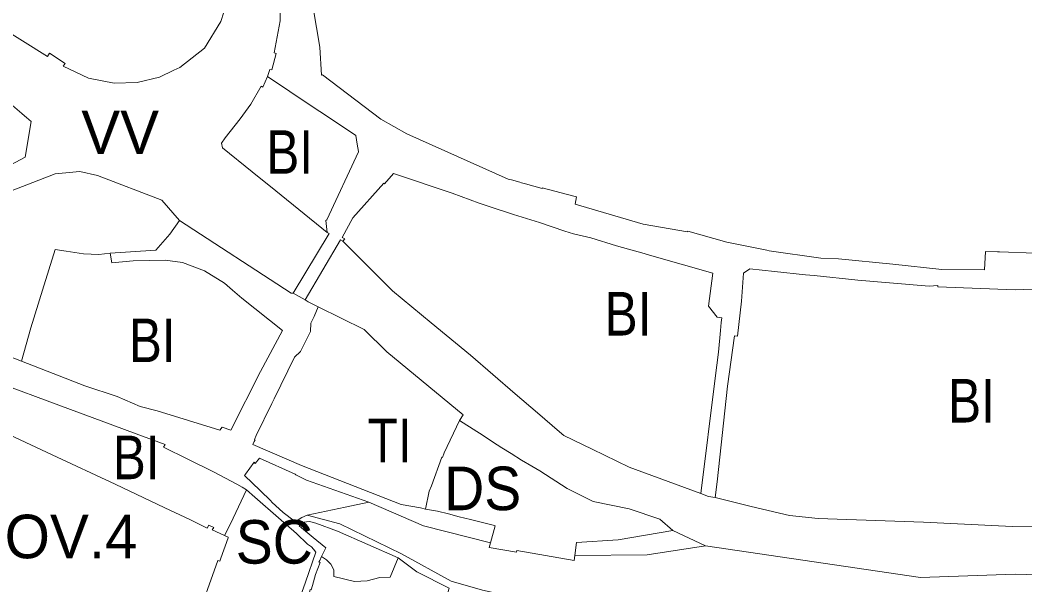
# Model space of a CAD drawing. Extents: x -650451 to -642268, y -1075216 to -1066610.
# Drawn here: x -647157.3 to -646880.7, y -1070434.3 to -1070278.7 of the extents above; entities that cross this region are included whole.
import ezdxf

# ---------------------------------------------------------------- set-up
doc = ezdxf.new("R2010")
doc.units = 0
doc.header["$LTSCALE"] = 4.8
for name, color, linetype, lineweight in [('11', 7, 'Continuous', 13), ('15', 7, 'Continuous', 13), ('17', 7, 'Continuous', 13), ('18', 7, 'Continuous', 13), ('2', 7, 'Continuous', 13), ('24', 7, 'Continuous', 13), ('30', 7, 'Continuous', 13), ('45', 7, 'Continuous', 13), ('48', 7, 'Continuous', 13)]:
    doc.layers.add(name, color=color, linetype=linetype, lineweight=lineweight)
doc.layers.add('62', color=7, linetype='Continuous')

msp = doc.modelspace()

# ---------------------------------------------------------------- linework, layer by layer
at = {"layer": '11'}
for points in [[(-647170.69, -1070388.11), (-647148.47, -1070398.43), (-647131.12, -1070406.58), (-647117.43, -1070413.03), (-647110.57, -1070416.24), (-647105.79, -1070418.65), (-647105.38, -1070417.82), (-647103.98, -1070418.49), (-647104.39, -1070419.17), (-647101, -1070420.71)], [(-647101, -1070420.71), (-647099.97, -1070421.15), (-647100.03, -1070421.31), (-647102.02, -1070426.93), (-647102.32, -1070427.77), (-647102.9, -1070427.62), (-647108.96, -1070444.81)]]:
    msp.add_lwpolyline(points, dxfattribs=at)
at = {"layer": '15'}
for points in [[(-647089.23, -1070294.23), (-647088.58, -1070292.32), (-647087.99, -1070292.48), (-647086.76, -1070287.94), (-647087.33, -1070287.79), (-647085.74, -1070278.98), (-647085.67, -1070276.36), (-647086.08, -1070270.42), (-647087.96, -1070254.11), (-647087.76, -1070248.92), (-647087.02, -1070244.68), (-647086.14, -1070241.66), (-647085.16, -1070241.9), (-647082.34, -1070235.45), (-647082.14, -1070235.04), (-647095.16, -1070228.1), (-647097.07, -1070227.08), (-647098.01, -1070229.05)], [(-647077.54, -1070269.82), (-647074.78, -1070286.16), (-647074.36, -1070293.89), (-647074.02, -1070293.81), (-647058.03, -1070306.03), (-647050.79, -1070310.08), (-647022.93, -1070322.52), (-647022.06, -1070322.76), (-647019.71, -1070323.4), (-647019.26, -1070323.53), (-647018.18, -1070323.82), (-647013.61, -1070325.08), (-647013.56, -1070324.94), (-647004.88, -1070327.21), (-647004.11, -1070327.41), (-647004.46, -1070329.4), (-646985.78, -1070334.95), (-646973.53, -1070337.09), (-646973.52, -1070336.83), (-646962.71, -1070339.87), (-646951.75, -1070342.15), (-646951.13, -1070342.27), (-646936.83, -1070344.32), (-646931.97, -1070344.46), (-646917.07, -1070345.99), (-646903.58, -1070347.44), (-646891.83, -1070347.48), (-646891.5, -1070342.43), (-646888.22, -1070342.55), (-646887.72, -1070342.57), (-646877.88, -1070342.93)], [(-647072.72, -1070337.21), (-647073.09, -1070333.91), (-647072.86, -1070333.71), (-647064.13, -1070315.05), (-647064.1, -1070314.92), (-647064.47, -1070312.9), (-647064.89, -1070310.53), (-647072.69, -1070305.26), (-647076.87, -1070302.51), (-647089.23, -1070294.23)], [(-646969.91, -1070409.14), (-646965.94, -1070377.32), (-646965.05, -1070370.23), (-646964.49, -1070364.27), (-646964.29, -1070362.04), (-646964.16, -1070360.72), (-646965.41, -1070360.58), (-646967.75, -1070357.53), (-646966.58, -1070348.48), (-646984.07, -1070343.44), (-646985.49, -1070343.05), (-646993.08, -1070340.92), (-647000.21, -1070338.68), (-647004.92, -1070337.65), (-647007.29, -1070336.87), (-647014.34, -1070334.53), (-647021.45, -1070332.25), (-647028.48, -1070329.97), (-647030.94, -1070329.17), (-647038.38, -1070326.41), (-647054.46, -1070321), (-647056.98, -1070323.84), (-647057.15, -1070323.66), (-647065.73, -1070333.17), (-647068.61, -1070338.61), (-647067.88, -1070338.96), (-647068.45, -1070339.63)], [(-647132.49, -1070342.91), (-647119.88, -1070342.1), (-647116.03, -1070337.68), (-647113.37, -1070333.96)], [(-647113.37, -1070333.96), (-647082.71, -1070353.92), (-647082.11, -1070353.97), (-647078.86, -1070355.81)], [(-647082.11, -1070353.97), (-647072.24, -1070337.5), (-647072.72, -1070337.21)], [(-647068.45, -1070339.63), (-647069.12, -1070339.27), (-647078.86, -1070355.81), (-647082.11, -1070353.97)], [(-647156.9, -1070372.69), (-647139.5, -1070379.46), (-647130.57, -1070382.45), (-647124.22, -1070385.16), (-647119.54, -1070386.4), (-647102.34, -1070391.7), (-647101.63, -1070390.83), (-647099.26, -1070391.68), (-647091.08, -1070375.52), (-647085.09, -1070364.27), (-647096.25, -1070355.36), (-647098.83, -1070353.16), (-647100.99, -1070351.16), (-647106.56, -1070347.82), (-647112.55, -1070345.53), (-647117.31, -1070344.9), (-647126.15, -1070345.04), (-647132, -1070345.56), (-647132.49, -1070342.91)], [(-647222.24, -1070348.97), (-647221.1, -1070356.34), (-647220.02, -1070356.38), (-647204.42, -1070355.47), (-647203.89, -1070355.43), (-647183.55, -1070362.35), (-647156.9, -1070372.69)], [(-646876.73, -1070352.86), (-646881.18, -1070352.95), (-646883.4, -1070353), (-646904.62, -1070352.19), (-646904.61, -1070351.87), (-646907.07, -1070352.03), (-646926.71, -1070350.38), (-646938.74, -1070349.11), (-646941.06, -1070348.87), (-646949.63, -1070348.01), (-646956.45, -1070347.28), (-646958.14, -1070348.48), (-646958.72, -1070356.13), (-646959.78, -1070365.76), (-646960.62, -1070365.71), (-646962.59, -1070379.57), (-646965.42, -1070405.95), (-646965.93, -1070410.19)], [(-647075.21, -1070357.69), (-647076.38, -1070360.33), (-647077.22, -1070362.23), (-647077.38, -1070364.46), (-647078.95, -1070367.66), (-647080.1, -1070369.99), (-647081.79, -1070371.62), (-647087.35, -1070383.02), (-647087.98, -1070384.3), (-647092.27, -1070393.14), (-647092.8, -1070394.26), (-647092.58, -1070394.38), (-647092.81, -1070394.84), (-647093.2, -1070395.61), (-647079.82, -1070401.44), (-647052.35, -1070412.19), (-647047.04, -1070413.1), (-647045.68, -1070413.42)], [(-647078.86, -1070355.81), (-647077.98, -1070356.31), (-647075.21, -1070357.69)], [(-647094.97, -1070408.13), (-647096.19, -1070407.37), (-647097.62, -1070406.58), (-647103.89, -1070403.25), (-647111.1, -1070399.66), (-647117.77, -1070396.35), (-647117.34, -1070395.66), (-647125.34, -1070392.73), (-647134.95, -1070389.15), (-647143.43, -1070386), (-647166.72, -1070377.36), (-647179.94, -1070372.43), (-647203.62, -1070364.76), (-647211.86, -1070363.44), (-647217.41, -1070363.66)], [(-647061.28, -1070411.53), (-647078.45, -1070405.49), (-647080.8, -1070404.25), (-647081.36, -1070403.95), (-647081.57, -1070403.84), (-647091.35, -1070399.37), (-647092.56, -1070400.86), (-647092.83, -1070400.52), (-647095.28, -1070403.79), (-647095.5, -1070404.2), (-647091.24, -1070408.34), (-647088.29, -1070411.18), (-647087.98, -1070411.47), (-647084.91, -1070414.32), (-647081.87, -1070416.67), (-647081.55, -1070416.92), (-647079.72, -1070415.69), (-647078.27, -1070415.07)], [(-647074.29, -1070426.5), (-647074.81, -1070427.56), (-647075.01, -1070427.99), (-647074.7, -1070428.16), (-647075.94, -1070431.43), (-647076.84, -1070434.5), (-647077.15, -1070435.7), (-647077.46, -1070435.57), (-647078.39, -1070439.33), (-647078.72, -1070439.98), (-647080.14, -1070439), (-647080.55, -1070438.64), (-647079.77, -1070436.42), (-647078.76, -1070433.56), (-647075.84, -1070425.31), (-647076.51, -1070424.44), (-647077.1, -1070423.78), (-647078.2, -1070423.04), (-647081.22, -1070420.13), (-647086.13, -1070415.86), (-647092.69, -1070410.13), (-647094.97, -1070408.13)], [(-646965.93, -1070410.19), (-646967.78, -1070409.96), (-646969.91, -1070409.14)], [(-647027.8, -1070422.73), (-647046.22, -1070418.03), (-647061.28, -1070411.53)], [(-647078.27, -1070415.07), (-647069.27, -1070417.46), (-647052.28, -1070425.72), (-647038.62, -1070433.3), (-647029.96, -1070435.73), (-647027.03, -1070436.35), (-647016.13, -1070438.11), (-646988.78, -1070439.92), (-646959.4, -1070440.06), (-646947.43, -1070442.59), (-646932.98, -1070449.44), (-646907.55, -1070449.99), (-646885.55, -1070454.3), (-646798.18, -1070457.17), (-646795.84, -1070457.11)], [(-647045.68, -1070413.42), (-647042.4, -1070414), (-647039.4, -1070414.76), (-647036.39, -1070415.52), (-647033.34, -1070416.28), (-647030.38, -1070417.03), (-647027.05, -1070417.88), (-647026.53, -1070418.01), (-647027.8, -1070422.73)], [(-647053.22, -1070426.8), (-647069.93, -1070419.52), (-647075.89, -1070417.25), (-647077.58, -1070416.88), (-647078.41, -1070416.9), (-647078.99, -1070417), (-647080.45, -1070418.06), (-647079.86, -1070418.55), (-647076.6, -1070421.22), (-647073.1, -1070424.08), (-647074, -1070425.92), (-647074.29, -1070426.5)], [(-647004.61, -1070426.22), (-647004.13, -1070422.66), (-646992.69, -1070421.92), (-646977.58, -1070419.35), (-646968.58, -1070423.58)], [(-646968.58, -1070423.58), (-646984.64, -1070426.01), (-647004.61, -1070426.22)], [(-647039.22, -1070435.22), (-647048.03, -1070430.69), (-647053.22, -1070426.8)]]:
    msp.add_lwpolyline(points, dxfattribs=at)
at = {"layer": '17'}
for points in [[(-647101, -1070420.71), (-647099.4, -1070417.47), (-647094.97, -1070408.13)], [(-647094.97, -1070408.13), (-647092.69, -1070410.13), (-647086.13, -1070415.86), (-647081.22, -1070420.13), (-647078.2, -1070423.04), (-647077.1, -1070423.78), (-647076.51, -1070424.44), (-647075.84, -1070425.31), (-647078.76, -1070433.56), (-647079.77, -1070436.42), (-647080.55, -1070438.64), (-647080.14, -1070439), (-647078.72, -1070439.98), (-647078.39, -1070439.33), (-647077.46, -1070435.57), (-647077.15, -1070435.7), (-647076.84, -1070434.5), (-647075.94, -1070431.43), (-647074.7, -1070428.16), (-647075.01, -1070427.99), (-647074.81, -1070427.56), (-647074.29, -1070426.5)], [(-647108.96, -1070444.81), (-647102.9, -1070427.62), (-647102.32, -1070427.77), (-647102.02, -1070426.93), (-647100.03, -1070421.31), (-647099.97, -1070421.15), (-647101, -1070420.71)], [(-647074.29, -1070426.5), (-647072.93, -1070427.37), (-647071.71, -1070428.63), (-647070.9, -1070430.16), (-647070.95, -1070432), (-647065.26, -1070433.38), (-647061.72, -1070433.22), (-647058.23, -1070432.25), (-647055.45, -1070432.17), (-647053.22, -1070426.8)], [(-647053.22, -1070426.8), (-647048.03, -1070430.69), (-647039.22, -1070435.22), (-647040.14, -1070438.54)]]:
    msp.add_lwpolyline(points, dxfattribs=at)
at = {"layer": '18'}
msp.add_lwpolyline([(-647101.23, -1070276.56), (-647102.03, -1070279.13), (-647106.52, -1070286.43), (-647113.33, -1070291.76), (-647114.95, -1070292.53), (-647118.92, -1070294.43), (-647125.05, -1070295.89), (-647131.39, -1070296.09), (-647138.45, -1070294.73), (-647145.41, -1070291.41), (-647144.9, -1070290.65), (-647149.18, -1070287.89), (-647149.71, -1070288.72), (-647162.8, -1070280.61)], dxfattribs=at)
at = {"layer": '2'}
for points in [[(-646877.88, -1070342.93), (-646887.72, -1070342.57), (-646888.22, -1070342.55), (-646891.5, -1070342.43), (-646891.83, -1070347.48), (-646903.58, -1070347.44), (-646917.07, -1070345.99), (-646931.97, -1070344.46), (-646936.83, -1070344.32), (-646951.13, -1070342.27), (-646951.75, -1070342.15), (-646962.71, -1070339.87), (-646973.52, -1070336.83), (-646973.53, -1070337.09), (-646985.78, -1070334.95), (-647004.46, -1070329.4), (-647004.11, -1070327.41), (-647004.88, -1070327.21), (-647013.56, -1070324.94), (-647013.61, -1070325.08), (-647018.18, -1070323.82), (-647019.26, -1070323.53), (-647019.71, -1070323.4), (-647022.06, -1070322.76), (-647022.93, -1070322.52), (-647050.79, -1070310.08), (-647058.03, -1070306.03), (-647074.02, -1070293.81), (-647074.36, -1070293.89), (-647074.78, -1070286.16), (-647077.54, -1070269.82)], [(-647072.72, -1070337.21), (-647086.89, -1070325.79), (-647093.42, -1070320.51), (-647101.57, -1070313.94), (-647101.85, -1070312.63), (-647100.87, -1070311.13), (-647096.71, -1070305.97), (-647093.79, -1070301.88), (-647090.95, -1070296.93), (-647090.45, -1070297.18), (-647089.23, -1070294.23)], [(-647089.23, -1070294.23), (-647076.87, -1070302.51), (-647072.69, -1070305.26), (-647064.89, -1070310.53), (-647064.47, -1070312.9), (-647064.1, -1070314.92), (-647064.13, -1070315.05), (-647072.86, -1070333.71), (-647073.09, -1070333.91), (-647072.72, -1070337.21)], [(-647068.45, -1070339.63), (-647067.88, -1070338.96), (-647068.61, -1070338.61), (-647065.73, -1070333.17), (-647057.15, -1070323.66), (-647056.98, -1070323.84), (-647054.46, -1070321), (-647038.38, -1070326.41), (-647030.94, -1070329.17), (-647028.48, -1070329.97), (-647021.45, -1070332.25), (-647014.34, -1070334.53), (-647007.29, -1070336.87), (-647004.92, -1070337.65), (-647000.21, -1070338.68), (-646993.08, -1070340.92), (-646985.49, -1070343.05), (-646984.07, -1070343.44), (-646966.58, -1070348.48), (-646967.75, -1070357.53), (-646965.41, -1070360.58), (-646964.16, -1070360.72), (-646964.29, -1070362.04), (-646964.49, -1070364.27), (-646965.05, -1070370.23), (-646965.94, -1070377.32), (-646969.91, -1070409.14)], [(-646969.91, -1070409.14), (-646989.61, -1070401.88), (-646999.81, -1070396.94), (-647007.6, -1070393.17), (-647008.76, -1070392.17), (-647014.84, -1070386.9), (-647020.98, -1070381.63), (-647027.13, -1070376.32), (-647033.31, -1070370.98), (-647044.12, -1070362.09), (-647054.78, -1070353.33), (-647068.45, -1070339.63)], [(-647156.9, -1070372.69), (-647154.31, -1070363.46), (-647151.09, -1070353.15), (-647147.6, -1070341.95), (-647144.57, -1070342.42), (-647139.84, -1070343.16), (-647135.62, -1070343.32), (-647132.49, -1070342.91)], [(-647132.49, -1070342.91), (-647132, -1070345.56), (-647126.15, -1070345.04), (-647117.31, -1070344.9), (-647112.55, -1070345.53), (-647106.56, -1070347.82), (-647100.99, -1070351.16), (-647098.83, -1070353.16), (-647096.25, -1070355.36), (-647085.09, -1070364.27), (-647091.08, -1070375.52), (-647099.26, -1070391.68), (-647101.63, -1070390.83), (-647102.34, -1070391.7), (-647119.54, -1070386.4), (-647124.22, -1070385.16), (-647130.57, -1070382.45), (-647139.5, -1070379.46), (-647156.9, -1070372.69)], [(-646965.93, -1070410.19), (-646965.42, -1070405.95), (-646962.59, -1070379.57), (-646960.62, -1070365.71), (-646959.78, -1070365.76), (-646958.72, -1070356.13), (-646958.14, -1070348.48), (-646956.45, -1070347.28), (-646949.63, -1070348.01), (-646941.06, -1070348.87), (-646938.74, -1070349.11), (-646926.71, -1070350.38), (-646907.07, -1070352.03), (-646904.61, -1070351.87), (-646904.62, -1070352.19), (-646883.4, -1070353), (-646881.18, -1070352.95), (-646876.73, -1070352.86)], [(-647217.41, -1070363.66), (-647211.86, -1070363.44), (-647203.62, -1070364.76), (-647179.94, -1070372.43), (-647166.72, -1070377.36), (-647143.43, -1070386), (-647134.95, -1070389.15), (-647125.34, -1070392.73), (-647117.34, -1070395.66), (-647117.77, -1070396.35), (-647111.1, -1070399.66), (-647103.89, -1070403.25), (-647097.62, -1070406.58), (-647096.19, -1070407.37), (-647094.97, -1070408.13)], [(-647101, -1070420.71), (-647104.39, -1070419.17), (-647103.98, -1070418.49), (-647105.38, -1070417.82), (-647105.79, -1070418.65), (-647110.57, -1070416.24), (-647117.43, -1070413.03), (-647131.12, -1070406.58), (-647148.47, -1070398.43), (-647170.69, -1070388.11)], [(-647078.27, -1070415.07), (-647079.72, -1070415.69), (-647081.55, -1070416.92), (-647081.87, -1070416.67), (-647084.91, -1070414.32), (-647087.98, -1070411.47), (-647088.29, -1070411.18), (-647091.24, -1070408.34), (-647095.5, -1070404.2), (-647095.28, -1070403.79), (-647092.83, -1070400.52), (-647092.56, -1070400.86), (-647091.35, -1070399.37), (-647081.57, -1070403.84), (-647081.36, -1070403.95), (-647080.8, -1070404.25), (-647078.45, -1070405.49), (-647061.28, -1070411.53)], [(-646714.6, -1070407.67), (-646724.42, -1070408.21), (-646734.48, -1070408.27), (-646741.88, -1070407.34), (-646746.15, -1070407.76), (-646749.33, -1070408.07), (-646764.96, -1070409.6), (-646769.55, -1070409.87), (-646769.99, -1070409.89), (-646801.41, -1070411.72), (-646819.62, -1070412.61), (-646838.99, -1070415.41), (-646849.01, -1070416.7), (-646862.34, -1070418.49), (-646884.16, -1070418.2), (-646908.59, -1070417.04), (-646937.58, -1070416), (-646945.45, -1070415.18), (-646956.08, -1070412.71), (-646965.93, -1070410.19)], [(-647094.97, -1070408.13), (-647099.4, -1070417.47), (-647101, -1070420.71)], [(-647061.28, -1070411.53), (-647067.82, -1070412.86), (-647078.27, -1070415.07)]]:
    msp.add_lwpolyline(points, dxfattribs=at)
at = {"layer": '24'}
for points in [[(-647045.68, -1070413.42), (-647044.65, -1070408.45), (-647044.04, -1070406.99), (-647041.18, -1070399.14), (-647040.97, -1070399.22), (-647040.51, -1070397.9), (-647036.37, -1070389)], [(-647036.37, -1070389), (-647035.28, -1070389.69), (-647029.83, -1070393.19), (-647027.24, -1070394.85), (-647024.67, -1070396.5), (-647022.08, -1070398.15), (-647019.28, -1070399.95), (-647016.41, -1070401.61), (-647014.21, -1070402.89), (-647006.71, -1070407.79), (-646999.58, -1070411.3), (-646989.61, -1070413.31), (-646981.21, -1070416.23), (-646977.58, -1070419.35)], [(-647027.8, -1070422.73), (-647026.53, -1070418.01), (-647027.05, -1070417.88), (-647030.38, -1070417.03), (-647033.34, -1070416.28), (-647036.39, -1070415.52), (-647039.4, -1070414.76), (-647042.4, -1070414), (-647045.68, -1070413.42)], [(-646977.58, -1070419.35), (-646992.69, -1070421.92), (-647004.13, -1070422.66), (-647004.61, -1070426.22)], [(-647004.61, -1070426.22), (-647004.79, -1070427.57), (-647020.57, -1070424.86), (-647020.65, -1070425.28), (-647028.16, -1070424.03), (-647027.8, -1070422.73)]]:
    msp.add_lwpolyline(points, dxfattribs=at)
at = {"layer": '30'}
for points in [[(-647045.68, -1070413.42), (-647047.04, -1070413.1), (-647052.35, -1070412.19), (-647079.82, -1070401.44), (-647093.2, -1070395.61), (-647092.81, -1070394.84), (-647092.58, -1070394.38), (-647092.8, -1070394.26), (-647092.27, -1070393.14), (-647087.98, -1070384.3), (-647087.35, -1070383.02), (-647081.79, -1070371.62), (-647080.1, -1070369.99), (-647078.95, -1070367.66), (-647077.38, -1070364.46), (-647077.22, -1070362.23), (-647076.38, -1070360.33), (-647075.21, -1070357.69)], [(-647075.21, -1070357.69), (-647062.61, -1070363.91), (-647056.34, -1070370.1), (-647035.36, -1070387.44), (-647036.37, -1070389)], [(-647036.37, -1070389), (-647040.51, -1070397.9), (-647040.97, -1070399.22), (-647041.18, -1070399.14), (-647044.04, -1070406.99), (-647044.65, -1070408.45), (-647045.68, -1070413.42)]]:
    msp.add_lwpolyline(points, dxfattribs=at)
at = {"layer": '45'}
for points in [[(-647098.01, -1070229.05), (-647097.07, -1070227.08), (-647095.16, -1070228.1), (-647082.14, -1070235.04), (-647082.34, -1070235.45), (-647085.16, -1070241.9), (-647086.14, -1070241.66), (-647087.02, -1070244.68), (-647087.76, -1070248.92), (-647087.96, -1070254.11), (-647086.08, -1070270.42), (-647085.67, -1070276.36), (-647085.74, -1070278.98), (-647087.33, -1070287.79), (-647086.76, -1070287.94), (-647087.99, -1070292.48), (-647088.58, -1070292.32), (-647089.23, -1070294.23)], [(-647162.8, -1070280.61), (-647149.71, -1070288.72), (-647149.18, -1070287.89), (-647144.9, -1070290.65), (-647145.41, -1070291.41), (-647138.45, -1070294.73), (-647131.39, -1070296.09), (-647125.05, -1070295.89), (-647118.92, -1070294.43), (-647114.95, -1070292.53), (-647113.33, -1070291.76), (-647106.52, -1070286.43), (-647102.03, -1070279.13), (-647101.23, -1070276.56)], [(-647199.79, -1070337.21), (-647189.63, -1070330.53), (-647167.43, -1070322.66), (-647155.89, -1070316.51), (-647154.23, -1070306.63), (-647167.15, -1070295.69), (-647184.77, -1070288.73), (-647197.68, -1070285.3), (-647219.36, -1070283.36)], [(-647089.23, -1070294.23), (-647090.45, -1070297.18), (-647090.95, -1070296.93), (-647093.79, -1070301.88), (-647096.71, -1070305.97), (-647100.87, -1070311.13), (-647101.85, -1070312.63), (-647101.57, -1070313.94), (-647093.42, -1070320.51), (-647086.89, -1070325.79), (-647072.72, -1070337.21)], [(-647113.37, -1070333.96), (-647118.28, -1070328.29), (-647135.94, -1070321.54), (-647140.83, -1070320.47), (-647147.66, -1070321.04), (-647161.17, -1070326.29), (-647167.03, -1070329.81)], [(-647082.11, -1070353.97), (-647082.71, -1070353.92), (-647113.37, -1070333.96)], [(-647072.72, -1070337.21), (-647072.24, -1070337.5), (-647082.11, -1070353.97)], [(-647078.86, -1070355.81), (-647069.12, -1070339.27), (-647068.45, -1070339.63)], [(-647068.45, -1070339.63), (-647054.78, -1070353.33), (-647044.12, -1070362.09), (-647033.31, -1070370.98), (-647027.13, -1070376.32), (-647020.98, -1070381.63), (-647014.84, -1070386.9), (-647008.76, -1070392.17), (-647007.6, -1070393.17), (-646999.81, -1070396.94), (-646989.61, -1070401.88), (-646969.91, -1070409.14)], [(-647075.21, -1070357.69), (-647077.98, -1070356.31), (-647078.86, -1070355.81)], [(-647036.37, -1070389), (-647035.36, -1070387.44), (-647056.34, -1070370.1), (-647062.61, -1070363.91), (-647075.21, -1070357.69)], [(-646977.58, -1070419.35), (-646981.21, -1070416.23), (-646989.61, -1070413.31), (-646999.58, -1070411.3), (-647006.71, -1070407.79), (-647014.21, -1070402.89), (-647016.41, -1070401.61), (-647019.28, -1070399.95), (-647022.08, -1070398.15), (-647024.67, -1070396.5), (-647027.24, -1070394.85), (-647029.83, -1070393.19), (-647035.28, -1070389.69), (-647036.37, -1070389)], [(-646965.93, -1070410.19), (-646956.08, -1070412.71), (-646945.45, -1070415.18), (-646937.58, -1070416), (-646908.59, -1070417.04), (-646884.16, -1070418.2), (-646862.34, -1070418.49), (-646849.01, -1070416.7), (-646838.99, -1070415.41), (-646819.62, -1070412.61), (-646801.41, -1070411.72), (-646769.99, -1070409.89), (-646769.55, -1070409.87), (-646764.96, -1070409.6), (-646749.33, -1070408.07), (-646746.15, -1070407.76), (-646741.88, -1070407.34), (-646734.48, -1070408.27), (-646724.42, -1070408.21), (-646714.6, -1070407.67), (-646712.06, -1070420.9), (-646740.61, -1070421.49)], [(-646969.91, -1070409.14), (-646967.78, -1070409.96), (-646965.93, -1070410.19)], [(-646795.6, -1070423.94), (-646818.72, -1070427.14), (-646861.58, -1070431.99), (-646883.36, -1070431.36), (-646909.42, -1070432.29), (-646968.58, -1070423.58), (-646977.58, -1070419.35)]]:
    msp.add_lwpolyline(points, dxfattribs=at)
at = {"layer": '48'}
for points in [[(-647078.27, -1070415.07), (-647067.82, -1070412.86), (-647061.28, -1070411.53)], [(-647061.28, -1070411.53), (-647046.22, -1070418.03), (-647027.8, -1070422.73)], [(-646795.84, -1070457.11), (-646798.18, -1070457.17), (-646885.55, -1070454.3), (-646907.55, -1070449.99), (-646932.98, -1070449.44), (-646947.43, -1070442.59), (-646959.4, -1070440.06), (-646988.78, -1070439.92), (-647016.13, -1070438.11), (-647027.03, -1070436.35), (-647029.96, -1070435.73), (-647038.62, -1070433.3), (-647052.28, -1070425.72), (-647069.27, -1070417.46), (-647078.27, -1070415.07)], [(-647074.29, -1070426.5), (-647074, -1070425.92), (-647073.1, -1070424.08), (-647076.6, -1070421.22), (-647079.86, -1070418.55), (-647080.45, -1070418.06), (-647078.99, -1070417), (-647078.41, -1070416.9), (-647077.58, -1070416.88), (-647075.89, -1070417.25), (-647069.93, -1070419.52), (-647053.22, -1070426.8)], [(-647027.8, -1070422.73), (-647028.16, -1070424.03), (-647020.65, -1070425.28), (-647020.57, -1070424.86), (-647004.79, -1070427.57), (-647004.61, -1070426.22)], [(-647004.61, -1070426.22), (-646984.64, -1070426.01), (-646968.58, -1070423.58)], [(-646968.58, -1070423.58), (-646909.42, -1070432.29), (-646883.36, -1070431.36), (-646861.58, -1070431.99), (-646818.72, -1070427.14), (-646795.6, -1070423.94)], [(-647053.22, -1070426.8), (-647055.45, -1070432.17), (-647058.23, -1070432.25), (-647061.72, -1070433.22), (-647065.26, -1070433.38), (-647070.95, -1070432), (-647070.9, -1070430.16), (-647071.71, -1070428.63), (-647072.93, -1070427.37), (-647074.29, -1070426.5)]]:
    msp.add_lwpolyline(points, dxfattribs=at)

# ---------------------------------------------------------------- texts
at = {"layer": '62'}
for s, p in [('VV', (-647140.443, -1070315.651)), ('OV.4', (-647161.545, -1070426.963))]:
    msp.add_text(s, height=12, dxfattribs=at).set_placement(p)
for s, width, p in [('BI', 0.85, (-647089.527, -1070321.078)), ('BI', 0.85, (-646996.387, -1070365.617)), ('BI', 0.85, (-647127.356, -1070372.939)), ('BI', 0.85, (-646901.828, -1070389.569)), ('TI', 0.85, (-647061.605, -1070400.507)), ('BI', 0.85, (-647131.779, -1070405.191)), ('DS', 0.95, (-647040.524, -1070413.72)), ('SC', 0.95, (-647097.913, -1070428.438))]:
    msp.add_text(s, height=12, dxfattribs=dict(at, width=width)).set_placement(p)

doc.saveas('drawing.dxf')
